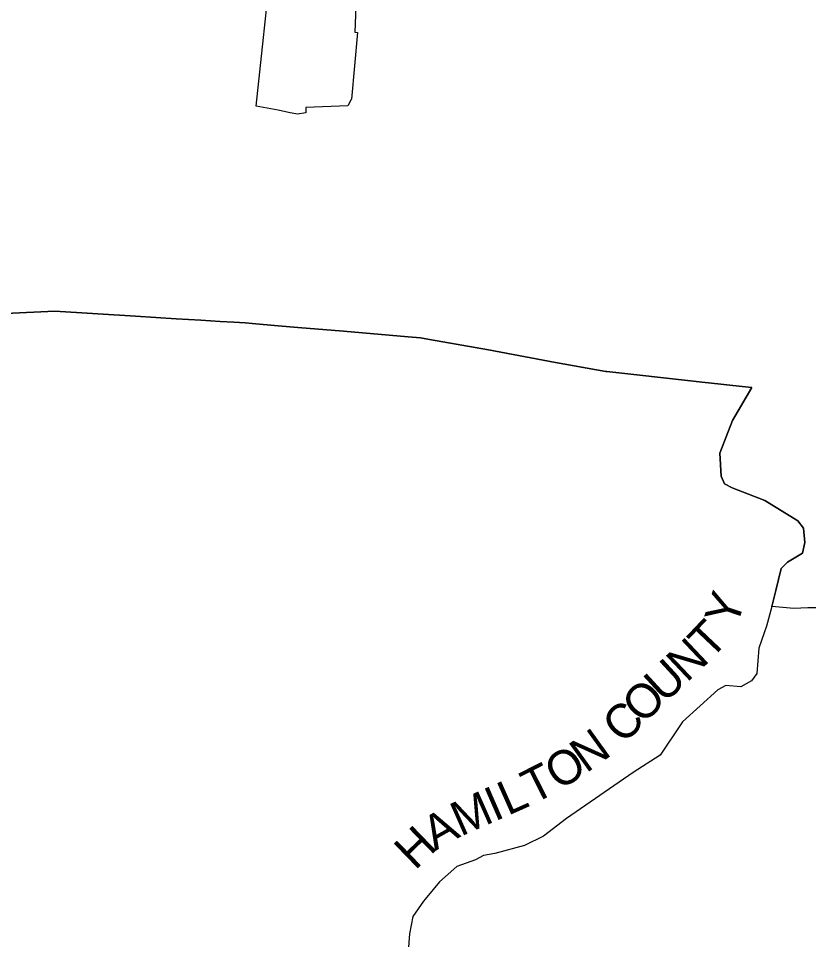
# Model space of a CAD drawing. Extents: x 1310247 to 1552180, y 377264 to 706493.
# Drawn here: x 1448378 to 1471430, y 457968 to 484836 of the extents above; entities that cross this region are included whole.
import ezdxf

# ---------------------------------------------------------------- set-up
doc = ezdxf.new("R2010")
doc.units = 0
for name, color, linetype in [('GM_X_Adjacent_County', 7, 'Continuous'), ('GM_X_Adjacent_County_Text', 7, 'Continuous'), ('GM_X_Corporation', 7, 'Continuous')]:
    doc.layers.add(name, color=color, linetype=linetype)

msp = doc.modelspace()

# ---------------------------------------------------------------- linework, layer by layer
at = {"layer": 'GM_X_Adjacent_County'}
for points in [[(1471726, 467646), (1471404, 467641), (1470996, 467621), (1470355, 467682), (1470477, 468147), (1470634, 468792), (1470818, 468979), (1471250, 469241), (1471324, 469554), (1471278, 469969), (1471115, 470179), (1470156, 470775), (1469197, 471148), (1468981, 471266), (1468884, 471482), (1468838, 472158), (1469215, 473110), (1469771, 474068), (1469488, 474099), (1468514, 474205), (1468317, 474227), (1468070, 474254), (1465546, 474533), (1465514, 474538), (1464047, 474802), (1462090, 475171), (1460366, 475470), (1460105, 475518), (1459750, 475550), (1457862, 475710), (1457260, 475761), (1456894, 475792), (1456530, 475823), (1455952, 475872), (1455201, 475935), (1454992, 475953), (1454665, 475973), (1454264, 475999), (1453697, 476034), (1452980, 476078), (1451795, 476152), (1449437, 476298), (1448004, 476227)], [(1448004, 476227), (1449437, 476298), (1451795, 476152), (1452980, 476078), (1453697, 476034), (1454264, 475999), (1454665, 475973), (1454992, 475953), (1455201, 475935), (1455952, 475872), (1456530, 475823), (1456894, 475792), (1457260, 475761), (1457862, 475710), (1459750, 475550), (1460105, 475518), (1460366, 475470), (1462090, 475171), (1464047, 474802), (1465514, 474538), (1465546, 474533), (1468070, 474254), (1468317, 474227), (1468514, 474205), (1469488, 474099), (1469771, 474068), (1469215, 473110), (1468838, 472158), (1468884, 471482), (1468981, 471266), (1469197, 471148), (1470156, 470775), (1471115, 470179), (1471278, 469969), (1471324, 469554), (1471250, 469241), (1470818, 468979), (1470634, 468792), (1470477, 468147), (1470355, 467682), (1470206, 467114), (1470137, 466918), (1469977, 466465), (1469917, 465725), (1469765, 465513), (1469450, 465344), (1469012, 465380), (1468786, 465254), (1467750, 464324), (1467104, 463348), (1466315, 462838), (1464365, 461503), (1463693, 460988), (1463145, 460708), (1462280, 460481), (1461947, 460417), (1461717, 460296), (1461169, 460103), (1460667, 459654), (1460241, 459150), (1460198, 459089), (1459880, 458645), (1459786, 458137), (1459709, 457109)]]:
    msp.add_lwpolyline(points, dxfattribs=at)
at = {"layer": 'GM_X_Corporation'}
msp.add_lwpolyline([(1458285, 486929), (1458188, 484431), (1458274, 484426), (1458094, 482485), (1458087, 482474), (1457984, 482286), (1456762, 482233), (1456766, 482083), (1456516, 482039), (1456258, 482093), (1455960, 482157), (1455317, 482280), (1455775, 486569)], dxfattribs=at)

# ---------------------------------------------------------------- texts
at = {"layer": 'GM_X_Adjacent_County_Text'}
for s, rotation, p in [('Y', 71.4866, (1469319, 467045)), ('T', 46.5894, (1468563, 466098)), ('N', 43.3664, (1467876, 465447)), ('U', 42.6096, (1467215, 464839)), ('O', 45.368, (1466603, 464218)), ('C', 45.1488, (1466026, 463638)), ('N', 35.6948, (1464940, 462808)), ('O', 32.8951, (1464153, 462297)), ('T', 26.8556, (1463386, 461902)), ('I', 23.5757, (1462271, 461407)), ('L', 24.0278, (1462654, 461574)), ('M', 23.8953, (1461279, 460967)), ('A', 29.3589, (1460531, 460545)), ('H', 44.0496, (1459949, 459971))]:
    msp.add_text(s, height=1000, rotation=rotation, dxfattribs=at).set_placement(p)

doc.saveas('drawing.dxf')
